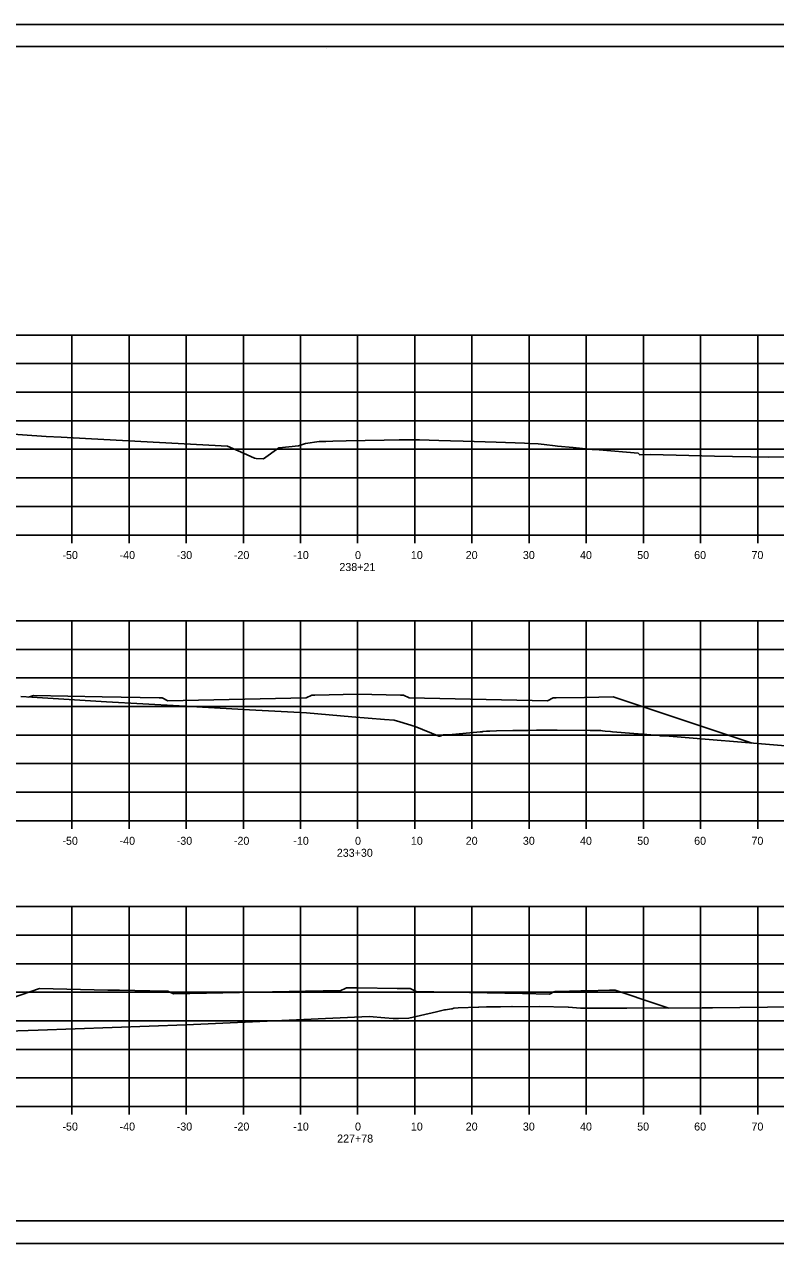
# Model space of a CAD drawing. Extents: x -70 to 701944, y -4 to 666871.
# Drawn here: x 679825.6 to 679957.1, y 652469 to 652682.3 of the extents above; entities that cross this region are included whole.
import ezdxf

# ---------------------------------------------------------------- set-up
doc = ezdxf.new("R2010")
doc.units = 0
for name, color, linetype in [('R_Axis', 7, 'Continuous'), ('R_Axis Annot', 7, 'Continuous'), ('R_Border', 7, 'Continuous'), ('R_Exist Surface', 7, 'Continuous'), ('R_Fin Surface', 7, 'Continuous'), ('R_Grid', 7, 'Continuous'), ('R_No Plot', 7, 'Continuous')]:
    doc.layers.add(name, color=color, linetype=linetype)

msp = doc.modelspace()

# ---------------------------------------------------------------- linework, layer by layer
at = {"layer": 'R_Axis'}
for p, q in [((679733.94, 652592.98), (680033.94, 652592.98)), ((679833.94, 652591.58), (679833.94, 652592.98)), ((679843.94, 652591.58), (679843.94, 652592.98)), ((679853.94, 652591.58), (679853.94, 652592.98)), ((679863.94, 652591.58), (679863.94, 652592.98)), ((679873.94, 652591.58), (679873.94, 652592.98)), ((679883.94, 652591.58), (679883.94, 652592.98)), ((679893.94, 652591.58), (679893.94, 652592.98)), ((679903.94, 652591.58), (679903.94, 652592.98)), ((679913.94, 652591.58), (679913.94, 652592.98)), ((679923.94, 652591.58), (679923.94, 652592.98)), ((679933.94, 652591.58), (679933.94, 652592.98)), ((679943.94, 652591.58), (679943.94, 652592.98)), ((679953.94, 652591.58), (679953.94, 652592.98)), ((679733.94, 652542.98), (680033.94, 652542.98)), ((679833.94, 652541.58), (679833.94, 652542.98)), ((679843.94, 652541.58), (679843.94, 652542.98)), ((679853.94, 652541.58), (679853.94, 652542.98)), ((679863.94, 652541.58), (679863.94, 652542.98)), ((679873.94, 652541.58), (679873.94, 652542.98)), ((679883.94, 652541.58), (679883.94, 652542.98)), ((679893.94, 652541.58), (679893.94, 652542.98)), ((679903.94, 652541.58), (679903.94, 652542.98)), ((679913.94, 652541.58), (679913.94, 652542.98)), ((679923.94, 652541.58), (679923.94, 652542.98)), ((679933.94, 652541.58), (679933.94, 652542.98)), ((679943.94, 652541.58), (679943.94, 652542.98)), ((679953.94, 652541.58), (679953.94, 652542.98)), ((679733.94, 652492.98), (680033.94, 652492.98)), ((679833.94, 652491.58), (679833.94, 652492.98)), ((679843.94, 652491.58), (679843.94, 652492.98)), ((679853.94, 652491.58), (679853.94, 652492.98)), ((679863.94, 652491.58), (679863.94, 652492.98)), ((679873.94, 652491.58), (679873.94, 652492.98)), ((679883.94, 652491.58), (679883.94, 652492.98)), ((679893.94, 652491.58), (679893.94, 652492.98)), ((679903.94, 652491.58), (679903.94, 652492.98)), ((679913.94, 652491.58), (679913.94, 652492.98)), ((679923.94, 652491.58), (679923.94, 652492.98)), ((679933.94, 652491.58), (679933.94, 652492.98)), ((679943.94, 652491.58), (679943.94, 652492.98)), ((679953.94, 652491.58), (679953.94, 652492.98))]:
    msp.add_line(p, q, dxfattribs=at)
at = {"layer": 'R_Border'}
for p, q in [((679725.94, 652678.44), (680042.12, 652678.44)), ((679878.46, 652678.18), (679878.46, 652678.18)), ((679878.46, 652678.18), (679878.46, 652678.18)), ((680042.12, 652472.98), (679725.94, 652472.98))]:
    msp.add_line(p, q, dxfattribs=at)
at = {"layer": 'R_Exist Surface'}
for points in [[(679818.61, 652611.01), (679829.42, 652610.21), (679832.06, 652610.1), (679837.34, 652609.79), (679861.19, 652608.56), (679863.96, 652607.31), (679865.86, 652606.41), (679866.17, 652606.39), (679867.45, 652606.3), (679870.14, 652608.23), (679870.18, 652608.23), (679870.21, 652608.26), (679873.58, 652608.59), (679874.82, 652609.01), (679877.2, 652609.35), (679878.04, 652609.35), (679878.37, 652609.35), (679879.58, 652609.39), (679881.95, 652609.45), (679888.58, 652609.57), (679891.21, 652609.65), (679893.08, 652609.63), (679893.46, 652609.63), (679893.72, 652609.63), (679894.42, 652609.62), (679894.79, 652609.62), (679898.15, 652609.51), (679900.2, 652609.44), (679902.4, 652609.4), (679908.19, 652609.22), (679913.11, 652609.04), (679913.98, 652608.99), (679915.52, 652608.93), (679916.59, 652608.85), (679918.51, 652608.59), (679918.93, 652608.53), (679921.67, 652608.31), (679924.95, 652607.97), (679926.18, 652607.87), (679933.03, 652607.28), (679933.31, 652607), (679935.21, 652607.05), (679946.41, 652606.81), (679955.88, 652606.6), (679959.57, 652606.66)], [(679825.01, 652564.73), (679826.93, 652564.6), (679839.03, 652563.88), (679839.98, 652563.82), (679852.69, 652563.08), (679852.69, 652563.08), (679852.69, 652563.08), (679852.7, 652563.08), (679865.04, 652562.4), (679874.98, 652561.85), (679882.9, 652561.19), (679888.62, 652560.73), (679890.35, 652560.56), (679891.33, 652560.29), (679894.02, 652559.48), (679898.17, 652557.76), (679898.34, 652557.77), (679898.99, 652558.04), (679899.8, 652558.01), (679899.89, 652558.02), (679905.36, 652558.52), (679905.7, 652558.56), (679905.87, 652558.6), (679906.46, 652558.65), (679907.04, 652558.68), (679908.22, 652558.72), (679911.1, 652558.77), (679912.68, 652558.79), (679913.7, 652558.79), (679915.24, 652558.82), (679916.85, 652558.86), (679916.96, 652558.86), (679917.8, 652558.85), (679918.86, 652558.86), (679924.61, 652558.79), (679926.5, 652558.77), (679926.8, 652558.73), (679927.27, 652558.69), (679928.18, 652558.58), (679928.53, 652558.55), (679936.73, 652557.89), (679936.95, 652557.87), (679937.76, 652557.82), (679958.8, 652556.11)], [(679810.31, 652505.75), (679828.02, 652506.37), (679853.93, 652507.27), (679873.26, 652508.16), (679885.97, 652508.73), (679888.7, 652508.51), (679890.18, 652508.4), (679891.1, 652508.41), (679892.89, 652508.46), (679897.75, 652509.58), (679899.16, 652509.91), (679899.3, 652509.92), (679900.36, 652510.05), (679900.45, 652510.06), (679900.46, 652510.06), (679900.76, 652510.19), (679901.52, 652510.24), (679901.52, 652510.24), (679905.09, 652510.39), (679905.13, 652510.39), (679906.51, 652510.43), (679906.55, 652510.43), (679908.92, 652510.44), (679908.95, 652510.44), (679910.92, 652510.5), (679910.96, 652510.5), (679913.92, 652510.45), (679915.7, 652510.46), (679915.73, 652510.46), (679920.75, 652510.35), (679920.81, 652510.35), (679920.81, 652510.35), (679920.83, 652510.35), (679922.95, 652510.22), (679923.43, 652510.21), (679926.19, 652510.2), (679931.04, 652510.18), (679944.23, 652510.25), (679946.04, 652510.27), (679960.43, 652510.41)]]:
    msp.add_lwpolyline(points, dxfattribs=at)
at = {"layer": 'R_Fin Surface'}
for points in [[(679826.36, 652564.64), (679827.22, 652564.92), (679839.22, 652564.68), (679849.22, 652564.48), (679849.72, 652564.48), (679850.72, 652564), (679874.94, 652564.49), (679875.94, 652564.97), (679876.44, 652564.97), (679883.94, 652565.12), (679891.44, 652564.97), (679891.94, 652564.97), (679892.94, 652564.49), (679917.16, 652564), (679918.16, 652564.48), (679918.66, 652564.48), (679923.66, 652564.58), (679928.66, 652564.68), (679952.97, 652556.58)], [(679823.52, 652512.03), (679828.24, 652513.61), (679830.64, 652513.56), (679840.24, 652513.37), (679842.24, 652513.33), (679850.24, 652513.17), (679850.34, 652513.17), (679850.74, 652513.17), (679850.94, 652513.07), (679851.74, 652512.69), (679874.83, 652513.15), (679880.97, 652513.27), (679881.77, 652513.66), (679881.97, 652513.75), (679882.37, 652513.75), (679882.47, 652513.75), (679883.89, 652513.78), (679883.94, 652513.78), (679890.86, 652513.64), (679892.65, 652513.61), (679893.05, 652513.61), (679893.15, 652513.61), (679893.95, 652513.22), (679894.15, 652513.13), (679912.76, 652512.75), (679917.49, 652512.66), (679918.29, 652513.04), (679918.49, 652513.14), (679918.89, 652513.14), (679918.99, 652513.14), (679922.99, 652513.22), (679923.99, 652513.24), (679927.99, 652513.32), (679928.99, 652513.34), (679936.45, 652510.85), (679938.38, 652510.21)]]:
    msp.add_lwpolyline(points, dxfattribs=at)
at = {"layer": 'R_Grid'}
for p, q in [((679733.94, 652627.98), (680033.94, 652627.98)), ((679833.94, 652592.98), (679833.94, 652627.98)), ((679843.94, 652592.98), (679843.94, 652627.98)), ((679853.94, 652592.98), (679853.94, 652627.98)), ((679863.94, 652592.98), (679863.94, 652627.98)), ((679873.94, 652592.98), (679873.94, 652627.98)), ((679883.94, 652592.98), (679883.94, 652627.98)), ((679893.94, 652592.98), (679893.94, 652627.98)), ((679903.94, 652592.98), (679903.94, 652627.98)), ((679913.94, 652592.98), (679913.94, 652627.98)), ((679923.94, 652592.98), (679923.94, 652627.98)), ((679933.94, 652592.98), (679933.94, 652627.98)), ((679943.94, 652592.98), (679943.94, 652627.98)), ((679953.94, 652592.98), (679953.94, 652627.98)), ((679733.94, 652622.98), (680033.94, 652622.98)), ((679733.94, 652617.98), (680033.94, 652617.98)), ((679733.94, 652612.98), (680033.94, 652612.98)), ((679733.94, 652607.98), (680033.94, 652607.98)), ((679733.94, 652602.98), (680033.94, 652602.98)), ((679733.94, 652597.98), (680033.94, 652597.98)), ((679733.94, 652592.98), (680033.94, 652592.98)), ((679733.94, 652577.98), (680033.94, 652577.98)), ((679833.94, 652542.98), (679833.94, 652577.98)), ((679843.94, 652542.98), (679843.94, 652577.98)), ((679853.94, 652542.98), (679853.94, 652577.98)), ((679863.94, 652542.98), (679863.94, 652577.98)), ((679873.94, 652542.98), (679873.94, 652577.98)), ((679883.94, 652542.98), (679883.94, 652577.98)), ((679893.94, 652542.98), (679893.94, 652577.98)), ((679903.94, 652542.98), (679903.94, 652577.98)), ((679913.94, 652542.98), (679913.94, 652577.98)), ((679923.94, 652542.98), (679923.94, 652577.98)), ((679933.94, 652542.98), (679933.94, 652577.98)), ((679943.94, 652542.98), (679943.94, 652577.98)), ((679953.94, 652542.98), (679953.94, 652577.98)), ((679733.94, 652572.98), (680033.94, 652572.98)), ((679733.94, 652567.98), (680033.94, 652567.98)), ((679733.94, 652562.98), (680033.94, 652562.98)), ((679733.94, 652557.98), (680033.94, 652557.98)), ((679733.94, 652552.98), (680033.94, 652552.98)), ((679733.94, 652547.98), (680033.94, 652547.98)), ((679733.94, 652542.98), (680033.94, 652542.98)), ((679733.94, 652527.98), (680033.94, 652527.98)), ((679833.94, 652492.98), (679833.94, 652527.98)), ((679843.94, 652492.98), (679843.94, 652527.98)), ((679853.94, 652492.98), (679853.94, 652527.98)), ((679863.94, 652492.98), (679863.94, 652527.98)), ((679873.94, 652492.98), (679873.94, 652527.98)), ((679883.94, 652492.98), (679883.94, 652527.98)), ((679893.94, 652492.98), (679893.94, 652527.98)), ((679903.94, 652492.98), (679903.94, 652527.98)), ((679913.94, 652492.98), (679913.94, 652527.98)), ((679923.94, 652492.98), (679923.94, 652527.98)), ((679933.94, 652492.98), (679933.94, 652527.98)), ((679943.94, 652492.98), (679943.94, 652527.98)), ((679953.94, 652492.98), (679953.94, 652527.98)), ((679733.94, 652522.98), (680033.94, 652522.98)), ((679733.94, 652517.98), (680033.94, 652517.98)), ((679733.94, 652512.98), (680033.94, 652512.98)), ((679733.94, 652507.98), (680033.94, 652507.98)), ((679733.94, 652502.98), (680033.94, 652502.98)), ((679733.94, 652497.98), (680033.94, 652497.98)), ((679733.94, 652492.98), (680033.94, 652492.98))]:
    msp.add_line(p, q, dxfattribs=at)
at = {"layer": 'R_No Plot'}
for p, q in [((679713.54, 652682.33), (680046.87, 652682.33)), ((679713.54, 652469), (680046.87, 652469))]:
    msp.add_line(p, q, dxfattribs=at)
for points in [[(679713.53, 652682.33), (680046.87, 652682.33), (680046.87, 652469), (679713.53, 652469)], [(679959.86, 652678.44), (679959.86, 652668.56), (679995.59, 652668.56), (679995.59, 652665.64), (680018.79, 652665.64), (680018.79, 652641.31), (680042.12, 652641.31), (680042.12, 652472.98), (679725.94, 652472.98), (679725.94, 652678.44)]]:
    msp.add_lwpolyline(points, close=True, dxfattribs=at)

# ---------------------------------------------------------------- texts
at = {"layer": 'R_Axis Annot'}
for s, p in [('-50', (679832.28, 652588.78)), ('-40', (679842.28, 652588.78)), ('-30', (679852.28, 652588.78)), ('-20', (679862.28, 652588.78)), ('-10', (679872.68, 652588.78)), ('0', (679883.48, 652588.78)), ('10', (679893.25, 652588.78)), ('20', (679902.85, 652588.78)), ('30', (679912.85, 652588.78)), ('40', (679922.85, 652588.78)), ('50', (679932.85, 652588.78)), ('60', (679942.82, 652588.78)), ('70', (679952.85, 652588.78)), ('238+21', (679880.74, 652586.68)), ('-50', (679832.28, 652538.78)), ('-40', (679842.28, 652538.78)), ('-30', (679852.28, 652538.78)), ('-20', (679862.28, 652538.78)), ('-10', (679872.68, 652538.78)), ('0', (679883.48, 652538.78)), ('10', (679893.25, 652538.78)), ('20', (679902.85, 652538.78)), ('30', (679912.85, 652538.78)), ('40', (679922.85, 652538.78)), ('50', (679932.85, 652538.78)), ('60', (679942.82, 652538.78)), ('70', (679952.85, 652538.78)), ('233+30', (679880.29, 652536.68)), ('-50', (679832.28, 652488.78)), ('-40', (679842.28, 652488.78)), ('-30', (679852.28, 652488.78)), ('-20', (679862.28, 652488.78)), ('-10', (679872.68, 652488.78)), ('0', (679883.48, 652488.78)), ('10', (679893.25, 652488.78)), ('20', (679902.85, 652488.78)), ('30', (679912.85, 652488.78)), ('40', (679922.85, 652488.78)), ('50', (679932.85, 652488.78)), ('60', (679942.82, 652488.78)), ('70', (679952.85, 652488.78)), ('227+78', (679880.35, 652486.68))]:
    msp.add_text(s, height=1.4, dxfattribs=at).set_placement(p)

doc.saveas('drawing.dxf')
